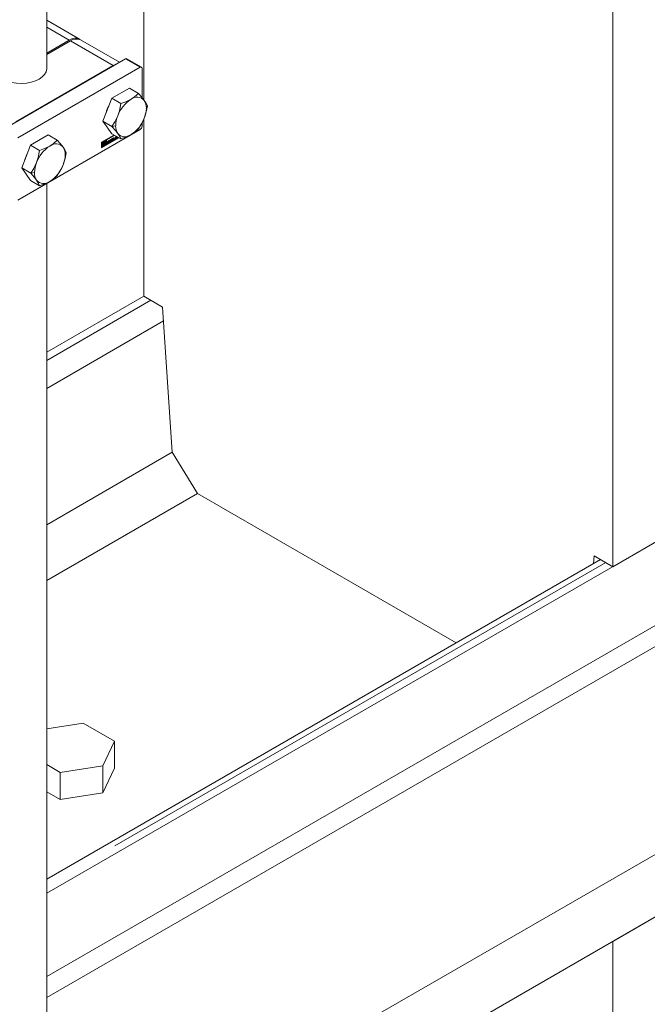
# Model space of a CAD drawing. Header units: millimetres. Extents: x 525 to 29324, y 175 to 20618.
# Tile 272 of 588: x 14423 to 14669, y 13277 to 13663. Entities that reach past the tile are written whole.
import ezdxf

# ---------------------------------------------------------------- set-up
doc = ezdxf.new("R2010")
doc.units = ezdxf.units.MM
doc.linetypes.add('SLD-Centrada-doble', pattern=[12.7, 6.35, -1.27, 1.27, -1.27, 1.27, -1.27])
doc.linetypes.add('SLD-Continua', pattern=[0])

msp = doc.modelspace()

# ---------------------------------------------------------------- linework, layer by layer
at = {"color": 7, "linetype": 'SLD-Continua', "lineweight": 18, "ltscale": 35}
for p, q in [((16070.11, 14264.89), (14433.97, 13320.36)), ((16070.11, 14264.89), (14433.97, 13320.36)), ((16070.11, 14264.89), (14433.97, 13320.36)), ((16070.11, 14264.89), (14433.97, 13320.36)), ((16070.11, 14264.89), (14433.97, 13320.36)), ((16070.11, 14232.22), (14433.97, 13287.7)), ((16070.11, 14232.22), (14433.97, 13287.7)), ((16070.11, 14232.22), (14433.97, 13287.7)), ((16077.19, 14228.14), (14433.97, 13279.53)), ((16077.19, 14228.14), (14433.97, 13279.53)), ((16077.19, 14228.14), (14433.97, 13279.53)), ((14655.9, 13448.48), (14655.9, 14208.17)), ((14655.9, 13448.48), (14655.9, 14208.17)), ((14655.9, 13448.48), (14655.9, 14208.17)), ((14655.9, 13448.48), (14655.9, 14208.17)), ((14655.9, 13448.48), (14655.9, 14208.17)), ((16077.19, 14146.49), (14433.97, 13197.88)), ((16077.19, 14146.49), (14433.97, 13197.88)), ((16077.19, 14146.49), (14433.97, 13197.88)), ((16070.11, 14117.91), (14433.97, 13173.38)), ((16070.11, 14117.91), (14433.97, 13173.38)), ((16070.11, 14117.91), (14433.97, 13173.38)), ((16070.11, 14117.91), (14433.97, 13173.38)), ((16070.11, 14117.91), (14433.97, 13173.38)), ((16070.11, 14117.91), (14433.97, 13173.38)), ((14433.97, 13643.87), (14433.97, 14036.83)), ((14472.05, 13631.64), (14472.05, 13685.29)), ((14472.05, 13631.64), (14472.05, 13685.29)), ((14472.05, 13631.64), (14472.05, 13685.29)), ((14472.05, 13631.64), (14472.05, 13685.29)), ((14472.05, 13631.64), (14472.05, 13685.29)), ((14446.85, 13655.41), (14433.97, 13662.85)), ((14433.97, 13649.89), (14442.85, 13655.02)), ((14443.27, 13654.77), (14433.97, 13649.4)), ((14462.55, 13646.35), (14447.27, 13655.17)), ((14464.91, 13647.71), (14416.97, 13620.03)), ((14471.12, 13644.5), (14465.46, 13647.76)), ((14421.85, 13623.05), (14460.03, 13645.1)), ((14422.63, 13616.77), (14470.57, 13644.44)), ((14471.35, 13632.56), (14471.35, 13643.99)), ((14466.4, 13636.24), (14459.46, 13632.23)), ((14466.4, 13636.24), (14469.97, 13634.18)), ((14459.46, 13632.23), (14455.99, 13623.29)), ((14459.46, 13632.23), (14463.03, 13630.18)), ((14455.99, 13623.29), (14459.56, 13621.23)), ((14455.99, 13623.29), (14459.46, 13618.35)), ((14472.05, 13554.61), (14472.05, 13624.06)), ((14472.05, 13554.61), (14472.05, 13624.06)), ((14472.05, 13554.61), (14472.05, 13624.06)), ((14472.05, 13554.61), (14472.05, 13624.06)), ((14472.05, 13554.61), (14472.05, 13624.06)), ((14422.63, 13592.27), (14470.57, 13619.95)), ((14471.35, 13621.29), (14471.35, 13622.54)), ((14434.58, 13617.87), (14427.64, 13613.86)), ((14434.58, 13617.87), (14438.15, 13615.81)), ((14455.44, 13614.99), (14460.36, 13617.83)), ((14455.44, 13613.01), (14462.08, 13616.84)), ((14462.22, 13616.76), (14455.44, 13612.84)), ((14457.1, 13615.91), (14455.47, 13614.97)), ((14457.24, 13615.83), (14455.61, 13614.89)), ((14455.79, 13614.79), (14457.24, 13615.62)), ((14457.1, 13615.91), (14457.24, 13615.83)), ((14457.24, 13615.62), (14457.24, 13615.83)), ((14460.4, 13617.81), (14457.27, 13616.01)), ((14457.27, 13616.01), (14457.27, 13614.27)), ((14457.27, 13616.01), (14457.41, 13615.93)), ((14460.54, 13617.73), (14457.41, 13615.93)), ((14457.41, 13614.19), (14462.04, 13616.86)), ((14457.41, 13615.93), (14457.41, 13614.19)), ((14457.98, 13615.42), (14457.61, 13615.2)), ((14457.72, 13615.32), (14458.16, 13615.58)), ((14458.01, 13615.43), (14458.15, 13615.35)), ((14458.04, 13615.43), (14458.18, 13615.35)), ((14458.19, 13615.35), (14458.05, 13615.43)), ((14458.08, 13615.42), (14458.25, 13615.51)), ((14458.39, 13615.43), (14458.2, 13615.33)), ((14458.25, 13615.51), (14458.39, 13615.43)), ((14458.44, 13615.74), (14459.32, 13616.25)), ((14458.62, 13615.8), (14458.44, 13615.69)), ((14458.44, 13615.53), (14458.44, 13615.74)), ((14458.76, 13615.72), (14458.44, 13615.53)), ((14458.62, 13615.8), (14458.76, 13615.72)), ((14458.76, 13615.08), (14458.76, 13615.72)), ((14459.18, 13616.12), (14458.86, 13615.94)), ((14458.86, 13615.94), (14458.86, 13615.3)), ((14458.86, 13615.94), (14459, 13615.86)), ((14459.32, 13616.04), (14459, 13615.86)), ((14459, 13615.86), (14459, 13615.22)), ((14459.1, 13615.27), (14459.49, 13616.34)), ((14459.35, 13615.42), (14459.1, 13615.27)), ((14459.21, 13615.5), (14459.17, 13615.48)), ((14459.18, 13616.17), (14459.18, 13616.12)), ((14459.18, 13616.12), (14459.32, 13616.04)), ((14459.28, 13615.68), (14459.21, 13615.5)), ((14459.21, 13615.5), (14459.35, 13615.42)), ((14459.76, 13615.96), (14459.28, 13615.68)), ((14459.28, 13615.68), (14459.42, 13615.6)), ((14459.32, 13616.25), (14459.32, 13616.04)), ((14459.42, 13615.6), (14459.35, 13615.42)), ((14459.52, 13616.34), (14459.36, 13615.91)), ((14459.36, 13615.91), (14459.5, 13615.83)), ((14459.9, 13615.88), (14459.42, 13615.6)), ((14459.46, 13618.35), (14463.03, 13616.29)), ((14459.49, 13616.34), (14459.83, 13616.54)), ((14459.66, 13616.26), (14459.5, 13615.83)), ((14459.5, 13615.83), (14459.82, 13616.01)), ((14459.52, 13616.34), (14459.66, 13616.26)), ((14459.82, 13616.01), (14459.66, 13616.26)), ((14459.76, 13615.96), (14459.9, 13615.88)), ((14459.77, 13616.5), (14460.08, 13616)), ((14459.83, 13616.54), (14460.22, 13615.92)), ((14460.08, 13616), (14459.88, 13615.89)), ((14459.97, 13615.78), (14459.9, 13615.88)), ((14460.22, 13615.92), (14459.97, 13615.78)), ((14460.08, 13616), (14460.22, 13615.92)), ((14460.21, 13616.76), (14460.45, 13616.9)), ((14460.21, 13616.15), (14460.21, 13616.76)), ((14460.8, 13616.39), (14460.29, 13616.1)), ((14460.31, 13616.82), (14460.31, 13616.4)), ((14460.33, 13616.35), (14460.47, 13616.27)), ((14460.94, 13616.31), (14460.44, 13616.02)), ((14460.45, 13616.9), (14460.45, 13616.32)), ((14460.52, 13616.28), (14460.86, 13616.47)), ((14460.93, 13617.18), (14461.17, 13617.31)), ((14460.93, 13616.6), (14460.93, 13617.18)), ((14461.03, 13617.23), (14461.03, 13616.79)), ((14461.17, 13617.31), (14461.17, 13616.7)), ((14461.25, 13616.52), (14461.25, 13617.32)), ((14461.35, 13616.74), (14461.25, 13616.68)), ((14461.49, 13616.65), (14461.25, 13616.52)), ((14461.35, 13617.26), (14461.35, 13617.23)), ((14461.35, 13617.23), (14461.49, 13617.15)), ((14461.55, 13617.14), (14461.35, 13617.02)), ((14461.35, 13617.02), (14461.35, 13616.74)), ((14461.35, 13617.02), (14461.49, 13616.94)), ((14461.35, 13616.74), (14461.49, 13616.65)), ((14461.49, 13617.18), (14461.49, 13617.15)), ((14461.49, 13617.15), (14461.52, 13617.16)), ((14461.7, 13617.06), (14461.49, 13616.94)), ((14461.49, 13616.94), (14461.49, 13616.65)), ((14427.64, 13613.86), (14424.17, 13604.92)), ((14427.64, 13613.86), (14431.21, 13611.81)), ((14455.44, 13612.84), (14455.44, 13614.99)), ((14455.47, 13614.97), (14455.47, 13614.2)), ((14455.47, 13614.97), (14455.61, 13614.89)), ((14456, 13614.3), (14455.47, 13614)), ((14455.47, 13614.2), (14455.61, 13614.12)), ((14455.47, 13614), (14455.47, 13613.8)), ((14455.47, 13614), (14455.61, 13613.92)), ((14456.23, 13613.87), (14455.47, 13613.43)), ((14455.47, 13613.8), (14455.61, 13613.71)), ((14455.47, 13613.43), (14455.47, 13613.23)), ((14455.47, 13613.43), (14455.61, 13613.35)), ((14455.47, 13613.23), (14455.61, 13613.15)), ((14455.61, 13614.89), (14455.61, 13614.12)), ((14455.61, 13614.12), (14456.14, 13614.42)), ((14456.14, 13614.22), (14455.61, 13613.92)), ((14457.06, 13614.19), (14455.61, 13613.35)), ((14455.61, 13613.15), (14457.24, 13614.09)), ((14455.61, 13613.71), (14456.03, 13613.95)), ((14455.61, 13613.92), (14455.61, 13613.71)), ((14455.61, 13613.35), (14455.61, 13613.15)), ((14455.79, 13614.42), (14455.79, 13614.79)), ((14455.88, 13614.64), (14455.79, 13614.58)), ((14456.03, 13614.56), (14455.79, 13614.42)), ((14455.88, 13614.64), (14456.03, 13614.56)), ((14456, 13614.3), (14456.14, 13614.22)), ((14456.01, 13613.95), (14456.09, 13613.9)), ((14456.55, 13614.87), (14456.57, 13614.84)), ((14457.1, 13614.94), (14456.57, 13614.63)), ((14456.57, 13614.84), (14456.71, 13614.75)), ((14456.57, 13614.63), (14456.71, 13614.55)), ((14456.76, 13615.07), (14456.62, 13615.15)), ((14456.92, 13614.27), (14456.62, 13614.09)), ((14457.1, 13615.34), (14456.7, 13615.11)), ((14456.71, 13614.75), (14457.24, 13615.06)), ((14457.24, 13614.85), (14456.71, 13614.55)), ((14457.24, 13615.26), (14456.82, 13615.02)), ((14456.82, 13614.41), (14457.06, 13614.55)), ((14456.92, 13614.47), (14456.92, 13614.27)), ((14456.92, 13614.27), (14457.06, 13614.19)), ((14457.06, 13614.55), (14457.06, 13614.19)), ((14457.1, 13615.34), (14457.24, 13615.26)), ((14457.1, 13614.94), (14457.24, 13614.85)), ((14457.24, 13615.06), (14457.24, 13615.26)), ((14457.24, 13614.09), (14457.24, 13614.85)), ((14457.41, 13614.19), (14457.27, 13614.27)), ((14457.49, 13614.6), (14457.67, 13614.7)), ((14457.53, 13615.1), (14457.67, 13615.02)), ((14457.54, 13615.08), (14457.68, 13615)), ((14457.54, 13615.08), (14457.68, 13615)), ((14457.55, 13615.14), (14457.68, 13615.06)), ((14457.57, 13615.18), (14457.72, 13615.09)), ((14457.99, 13615.1), (14457.58, 13614.88)), ((14457.58, 13614.88), (14457.72, 13614.79)), ((14458.02, 13614.79), (14457.58, 13614.53)), ((14457.66, 13614.69), (14457.68, 13614.68)), ((14457.66, 13614.69), (14457.68, 13614.68)), ((14457.67, 13614.7), (14457.67, 13614.7)), ((14457.67, 13614.7), (14457.67, 13614.7)), ((14458.13, 13615.02), (14457.72, 13614.79)), ((14458.16, 13614.7), (14457.72, 13614.45)), ((14458.12, 13615.34), (14457.75, 13615.12)), ((14457.75, 13615.01), (14458.16, 13615.24)), ((14457.75, 13614.69), (14458.13, 13614.91)), ((14457.99, 13615.1), (14458.13, 13615.02)), ((14458.2, 13615.03), (14458.06, 13615.11)), ((14458.06, 13615.11), (14458.06, 13615.11)), ((14458.06, 13615.11), (14458.2, 13615.03)), ((14458.86, 13615.3), (14458.76, 13615.24)), ((14459, 13615.22), (14458.76, 13615.08)), ((14458.86, 13615.3), (14459, 13615.22)), ((14424.17, 13604.92), (14427.74, 13602.86)), ((14424.17, 13604.92), (14427.64, 13599.98)), ((14427.64, 13599.98), (14431.21, 13597.93)), ((14433.97, 12664.02), (14433.97, 13598.82)), ((14472.05, 13554.61), (14433.97, 13532.63)), ((14472.05, 13554.61), (14433.97, 13532.63)), ((14472.05, 13554.61), (14433.97, 13532.63)), ((14472.05, 13554.61), (14433.97, 13532.63)), ((14472.05, 13554.61), (14433.97, 13532.63)), ((14479.41, 13550.37), (14472.05, 13554.61)), ((14479.41, 13550.37), (14472.05, 13554.61)), ((14479.41, 13550.37), (14472.05, 13554.61)), ((14479.41, 13550.37), (14472.05, 13554.61)), ((14479.41, 13550.37), (14472.05, 13554.61)), ((14483.2, 13493.37), (14479.41, 13550.37)), ((14483.2, 13493.37), (14479.41, 13550.37)), ((14483.2, 13493.37), (14479.41, 13550.37)), ((14483.2, 13493.37), (14479.41, 13550.37)), ((14483.2, 13493.37), (14479.41, 13550.37)), ((14483.2, 13493.37), (14493.07, 13477.15)), ((14483.2, 13493.37), (14493.07, 13477.15)), ((14483.2, 13493.37), (14493.07, 13477.15)), ((14483.2, 13493.37), (14493.07, 13477.15)), ((14483.2, 13493.37), (14493.07, 13477.15)), ((14655.9, 13448.48), (14719.54, 13485.22)), ((14655.9, 13448.48), (14719.54, 13485.22)), ((14655.9, 13448.48), (14719.54, 13485.22)), ((14655.9, 13448.48), (14719.54, 13485.22)), ((14655.9, 13448.48), (14719.54, 13485.22)), ((14594.49, 13418.61), (14493.07, 13477.15)), ((14594.49, 13418.61), (14493.07, 13477.15)), ((14594.49, 13418.61), (14493.07, 13477.15)), ((14594.49, 13418.61), (14493.07, 13477.15)), ((14594.49, 13418.61), (14493.07, 13477.15)), ((14651.07, 13451.27), (14433.97, 13325.94)), ((14651.07, 13451.27), (14433.97, 13325.94)), ((14651.07, 13451.27), (14433.97, 13325.94)), ((14651.07, 13451.27), (14433.97, 13325.94)), ((14651.07, 13451.27), (14433.97, 13325.94)), ((14648.55, 13452.72), (14648.33, 13449.69)), ((14648.55, 13452.72), (14648.33, 13449.69)), ((14648.55, 13452.72), (14648.33, 13449.69)), ((14648.55, 13452.72), (14648.33, 13449.69)), ((14648.55, 13452.72), (14648.33, 13449.69)), ((14655.9, 13448.48), (14648.55, 13452.72)), ((14655.9, 13448.48), (14648.55, 13452.72)), ((14655.9, 13448.48), (14648.55, 13452.72)), ((14655.9, 13448.48), (14648.55, 13452.72)), ((14655.9, 13448.48), (14648.55, 13452.72)), ((14448.25, 13387.1), (14433.97, 13384.89)), ((14448.25, 13387.1), (14433.97, 13384.89)), ((14448.25, 13387.1), (14433.97, 13384.89)), ((14460.5, 13380.03), (14448.25, 13387.1)), ((14460.5, 13380.03), (14448.25, 13387.1)), ((14460.5, 13380.03), (14448.25, 13387.1)), ((14456.02, 13370.37), (14460.5, 13380.03)), ((14456.02, 13370.37), (14460.5, 13380.03)), ((14456.02, 13370.37), (14460.5, 13380.03)), ((14460.5, 13369.41), (14460.5, 13380.03)), ((14460.5, 13369.41), (14460.5, 13380.03)), ((14460.5, 13369.41), (14460.5, 13380.03)), ((14433.97, 13370.85), (14439.29, 13367.78)), ((14433.97, 13370.85), (14439.29, 13367.78)), ((14433.97, 13370.85), (14439.29, 13367.78)), ((14439.29, 13367.78), (14456.02, 13370.37)), ((14439.29, 13367.78), (14456.02, 13370.37)), ((14439.29, 13367.78), (14456.02, 13370.37)), ((14456.02, 13359.76), (14456.02, 13370.37)), ((14456.02, 13359.76), (14456.02, 13370.37)), ((14456.02, 13359.76), (14456.02, 13370.37)), ((14456.02, 13359.76), (14460.5, 13369.41)), ((14456.02, 13359.76), (14460.5, 13369.41)), ((14456.02, 13359.76), (14460.5, 13369.41)), ((14439.29, 13357.17), (14439.29, 13367.78)), ((14439.29, 13357.17), (14439.29, 13367.78)), ((14439.29, 13357.17), (14439.29, 13367.78)), ((14433.97, 13360.24), (14439.29, 13357.17)), ((14433.97, 13360.24), (14439.29, 13357.17)), ((14433.97, 13360.24), (14439.29, 13357.17)), ((14439.29, 13357.17), (14456.02, 13359.76)), ((14439.29, 13357.17), (14456.02, 13359.76)), ((14439.29, 13357.17), (14456.02, 13359.76)), ((14719.54, 13338.24), (14655.9, 13301.5)), ((14719.54, 13338.24), (14655.9, 13301.5)), ((14719.54, 13338.24), (14655.9, 13301.5)), ((14719.54, 13338.24), (14655.9, 13301.5)), ((14719.54, 13338.24), (14655.9, 13301.5)), ((14719.54, 13338.24), (14655.9, 13301.5)), ((14655.9, 11715.85), (14655.9, 13301.5)), ((14655.9, 11715.85), (14655.9, 13301.5)), ((14655.9, 11715.85), (14655.9, 13301.5)), ((14655.9, 11715.85), (14655.9, 13301.5)), ((14655.9, 11715.85), (14655.9, 13301.5)), ((14655.9, 11715.85), (14655.9, 13301.5))]:
    msp.add_line(p, q, dxfattribs=at)
at = {"color": 8, "linetype": 'SLD-Centrada-doble', "lineweight": 18, "ltscale": 35}
for p, q in [((14433.97, 13660.14), (14442.85, 13655.02)), ((14460.03, 13645.1), (14443.27, 13654.77)), ((14470.57, 13644.44), (14464.91, 13647.71)), ((14473.04, 13628.4), (14473.44, 13629.24)), ((14459.56, 13621.23), (14461.02, 13621.46)), ((14457.98, 13615.42), (14458.12, 13615.34)), ((14458.39, 13615.44), (14458.25, 13615.53)), ((14460.29, 13616.1), (14460.44, 13616.02)), ((14460.31, 13616.4), (14460.45, 13616.32)), ((14460.8, 13616.39), (14460.94, 13616.31)), ((14461.03, 13616.79), (14461.17, 13616.7)), ((14457.53, 13615.1), (14457.67, 13615.02)), ((14457.58, 13614.53), (14457.72, 13614.45)), ((14457.61, 13615.2), (14457.75, 13615.12)), ((14458.02, 13614.79), (14458.16, 13614.7)), ((14458.03, 13615.11), (14458.17, 13615.03)), ((14458.39, 13615.1), (14458.25, 13615.18)), ((14441.22, 13610.03), (14441.62, 13610.88)), ((14427.74, 13602.86), (14429.2, 13603.09)), ((14474.84, 13553), (14433.97, 13529.41)), ((14474.84, 13553), (14433.97, 13529.41)), ((14474.84, 13553), (14433.97, 13529.41)), ((14474.84, 13553), (14433.97, 13529.41)), ((14474.84, 13553), (14433.97, 13529.41)), ((14479.77, 13544.9), (14433.97, 13518.46)), ((14479.77, 13544.9), (14433.97, 13518.46)), ((14479.77, 13544.9), (14433.97, 13518.46)), ((14479.77, 13544.9), (14433.97, 13518.46)), ((14479.77, 13544.9), (14433.97, 13518.46)), ((14483.2, 13493.37), (14433.97, 13464.95)), ((14483.2, 13493.37), (14433.97, 13464.95)), ((14483.2, 13493.37), (14433.97, 13464.95)), ((14483.2, 13493.37), (14433.97, 13464.95)), ((14483.2, 13493.37), (14433.97, 13464.95)), ((14493.07, 13477.15), (14433.97, 13443.04)), ((14493.07, 13477.15), (14433.97, 13443.04)), ((14493.07, 13477.15), (14433.97, 13443.04)), ((14493.07, 13477.15), (14433.97, 13443.04)), ((14493.07, 13477.15), (14433.97, 13443.04)), ((14653.12, 13450.09), (14433.97, 13323.58)), ((14653.12, 13450.09), (14433.97, 13323.58)), ((14653.12, 13450.09), (14433.97, 13323.58)), ((14653.12, 13450.09), (14433.97, 13323.58)), ((14653.12, 13450.09), (14433.97, 13323.58))]:
    msp.add_line(p, q, dxfattribs=at)
at = {"color": 7, "linetype": 'SLD-Continua', "lineweight": 18, "ltscale": 35, "flags": 128}
for points in [[(14433.97, 13643.87), (14433.97, 13643.78), (14433.75, 13642.68), (14433.18, 13641.62), (14432.26, 13640.65), (14431.04, 13639.79), (14429.56, 13639.08), (14427.87, 13638.55), (14426.03, 13638.22), (14424.12, 13638.1), (14422.2, 13638.19), (14420.35, 13638.49), (14418.63, 13638.99), (14417.11, 13639.67)], [(14460.03, 13645.1), (14461.14, 13645.61), (14461.44, 13645.7)], [(14467.03, 13631.87), (14464.99, 13630.88), (14463.03, 13630.18)], [(14469.97, 13634.18), (14468.4, 13632.78), (14467.03, 13631.87)], [(14472.24, 13631.4), (14471.13, 13632.83), (14469.97, 13634.18)], [(14473.44, 13629.24), (14472.87, 13630.42), (14472.24, 13631.4)], [(14463.03, 13630.18), (14462.46, 13627.34), (14461.83, 13625.39)], [(14472.24, 13624.46), (14473.01, 13626.98), (14473.44, 13629.24)], [(14461.83, 13625.39), (14460.72, 13623.07), (14459.56, 13621.23)], [(14469.97, 13620.3), (14471.4, 13622.63), (14472.24, 13624.46)], [(14459.56, 13621.23), (14460.99, 13619.56), (14461.83, 13618.45)], [(14467.03, 13617.99), (14468.74, 13619.17), (14469.97, 13620.3)], [(14438.15, 13615.81), (14436.58, 13614.41), (14435.21, 13613.5)], [(14440.42, 13613.03), (14439.31, 13614.47), (14438.15, 13615.81)], [(14458.25, 13615.53), (14458.24, 13615.58), (14458.23, 13615.61)], [(14460.22, 13616.07), (14460.25, 13616.08), (14460.29, 13616.1)], [(14461.83, 13618.45), (14462.6, 13617.21), (14463.03, 13616.29)], [(14463.03, 13616.29), (14465.46, 13617.2), (14467.03, 13617.99)], [(14431.21, 13611.81), (14430.64, 13608.98), (14430.01, 13607.02)], [(14435.21, 13613.5), (14433.17, 13612.51), (14431.21, 13611.81)], [(14441.62, 13610.88), (14441.05, 13612.05), (14440.42, 13613.03)], [(14456.82, 13615.02), (14456.75, 13615.08), (14456.65, 13615.1), (14456.54, 13615.09), (14456.42, 13615.04), (14456.31, 13614.95), (14456.2, 13614.84), (14456.1, 13614.71), (14456.03, 13614.56)], [(14456.03, 13613.95), (14456.1, 13613.89), (14456.2, 13613.87), (14456.31, 13613.88), (14456.42, 13613.94), (14456.54, 13614.02), (14456.65, 13614.13), (14456.75, 13614.27), (14456.82, 13614.41)], [(14456.14, 13614.42), (14456.18, 13614.54), (14456.25, 13614.66), (14456.33, 13614.76), (14456.42, 13614.83), (14456.52, 13614.87), (14456.6, 13614.87), (14456.67, 13614.83), (14456.71, 13614.75)], [(14456.71, 13614.55), (14456.67, 13614.43), (14456.6, 13614.31), (14456.52, 13614.21), (14456.42, 13614.14), (14456.33, 13614.1), (14456.25, 13614.1), (14456.18, 13614.14), (14456.14, 13614.22)], [(14457.5, 13614.85), (14457.53, 13614.85), (14457.58, 13614.88)], [(14457.5, 13614.5), (14457.54, 13614.51), (14457.58, 13614.53)], [(14457.54, 13615.08), (14457.54, 13615.08), (14457.54, 13615.08)], [(14457.57, 13615.18), (14457.57, 13615.17), (14457.57, 13615.17)], [(14458.25, 13615.18), (14458.24, 13615.23), (14458.23, 13615.26)], [(14440.42, 13606.09), (14441.19, 13608.61), (14441.62, 13610.88)], [(14430.01, 13607.02), (14428.9, 13604.7), (14427.74, 13602.86)], [(14438.15, 13601.93), (14439.58, 13604.26), (14440.42, 13606.09)], [(14427.74, 13602.86), (14429.17, 13601.19), (14430.01, 13600.08)], [(14430.01, 13600.08), (14430.78, 13598.84), (14431.21, 13597.93)], [(14435.21, 13599.62), (14436.92, 13600.8), (14438.15, 13601.93)], [(14431.21, 13597.93), (14433.64, 13598.83), (14435.21, 13599.62)]]:
    msp.add_lwpolyline(points, dxfattribs=at)
at = {"color": 7, "linetype": 'SLD-Continua', "lineweight": 18, "ltscale": 1225}
for centre, radius, start, end in [((14445.15, 13652.04), 3.76, 59.4865, 127.6924), ((14445.62, 13651.5), 4.02, 65.6929, 125.6176), ((14465.23, 13647.26), 0.553, 65.6929, 125.6176), ((14470.87, 13644.07), 0.48, 350.786, 129.2033), ((14474.07, 13620.88), 13.05, 122.638, 159.7729), ((14469.4, 13628.97), 3.74, 40.5328, 129.2482), ((14467.83, 13628.61), 5.22, 357.6485, 32.3492), ((14469.45, 13623.45), 12.56, 152.7298, 165.4619), ((14461.98, 13628.61), 11.07, 337.9788, 358.8918), ((14472.09, 13621.24), 11.07, 157.9788, 178.8918), ((14460, 13628.97), 13.05, 302.638, 339.7729), ((14466.23, 13621.24), 5.22, 177.6485, 212.3492), ((14469.66, 13621.37), 1.69, 302.6055, 357.3945), ((14458.06, 13615.28), 0.154, 108.7213, 120.3122), ((14458.04, 13615.36), 0.0708, 88.6989, 110.4433), ((14458.04, 13615.41), 0.027, 60.6293, 93.0809), ((14458.2, 13615.2), 0.154, 108.7213, 120.3122), ((14458.18, 13615.28), 0.0708, 88.6989, 110.4433), ((14458.25, 13615.47), 0.142, 350.786, 129.2033), ((14458.18, 13615.33), 0.026, 41.1534, 93.5967), ((14457.93, 13615.53), 0.318, 357.5316, 359.9847), ((14458.07, 13615.44), 0.318, 357.5316, 359.9847), ((14460.35, 13616.13), 0.14, 170.786, 309.2033), ((14460.36, 13616.4), 0.0516, 174.3796, 234.302), ((14460.49, 13616.31), 0.0448, 170.786, 309.2033), ((14460.54, 13616.81), 0.492, 302.6055, 357.3945), ((14460.77, 13616.6), 0.158, 302.6055, 357.3945), ((14460.68, 13616.73), 0.492, 302.6055, 357.3945), ((14464.67, 13620.88), 3.74, 220.5328, 309.2482), ((14442.25, 13602.51), 13.05, 122.638, 159.7729), ((14437.58, 13610.61), 3.74, 40.5328, 129.2482), ((14436.01, 13610.24), 5.22, 357.6485, 32.3492), ((14456.93, 13614.2), 1.14, 137.6184, 156.857), ((14456.04, 13614.71), 0.539, 282.483, 352.2024), ((14456.5, 13614.93), 0.252, 60.8435, 94.9824), ((14457.99, 13614.9), 0.5, 122.6055, 177.3945), ((14457.63, 13614.9), 0.142, 170.8443, 309.5612), ((14457.81, 13614.58), 0.317, 177.8214, 179.9881), ((14457.63, 13614.56), 0.142, 170.786, 309.2033), ((14457.55, 13615.1), 0.0224, 178.5288, 231.0719), ((14457.71, 13615.03), 0.202, 120.3648, 132.236), ((14457.74, 13615.02), 0.067, 144.2444, 177.3793), ((14457.7, 13615.02), 0.0231, 174.9482, 230.6905), ((14457.72, 13615.02), 0.0431, 178.3758, 179.9934), ((14457.7, 13614.7), 0.0274, 180.0847, 209.7118), ((14457.83, 13614.96), 0.176, 131.4311, 146.7327), ((14457.7, 13615.03), 0.0335, 234.558, 273.8995), ((14457.7, 13614.7), 0.0236, 214.9851, 258.504), ((14457.7, 13614.74), 0.0626, 260.0666, 287.5199), ((14457.7, 13615.09), 0.093, 273.2195, 290.3674), ((14457.85, 13614.94), 0.202, 120.3648, 132.236), ((14457.68, 13614.82), 0.15, 286.7665, 300.4283), ((14457.67, 13615.17), 0.178, 290.9085, 298.9425), ((14458.05, 13614.99), 0.124, 97.0527, 117.0917), ((14457.77, 13615.18), 0.462, 301.8473, 328.3751), ((14458.04, 13615.07), 0.0436, 63.4857, 96.9779), ((14458.19, 13614.91), 0.124, 97.0527, 117.0917), ((14458.02, 13615.09), 0.213, 300.5998, 315.8227), ((14458.25, 13615.13), 0.141, 350.4683, 127.1329), ((14457.89, 13615.12), 0.5, 302.6055, 357.3945), ((14458.18, 13614.99), 0.0436, 63.4857, 96.9779), ((14458.06, 13615.05), 0.153, 315.0345, 333.4911), ((14458.18, 13615.33), 0.0258, 356.8473, 38.1771), ((14458.19, 13615.01), 0.0218, 353.6826, 58.7406), ((14458.15, 13615.01), 0.0616, 333.0731, 358.4377), ((14457.8, 13615.2), 0.45, 335.5054, 358.3249), ((14437.63, 13605.08), 12.56, 152.7298, 165.4619), ((14430.16, 13610.24), 11.07, 337.9788, 358.8918), ((14440.27, 13602.88), 11.07, 157.9788, 178.8918), ((14428.18, 13610.6), 13.05, 302.638, 339.7729), ((14434.41, 13602.88), 5.22, 177.6485, 212.3492), ((14432.85, 13602.51), 3.74, 220.5328, 309.2482)]:
    msp.add_arc(centre, radius, start, end, dxfattribs=at)

doc.saveas('drawing.dxf')
